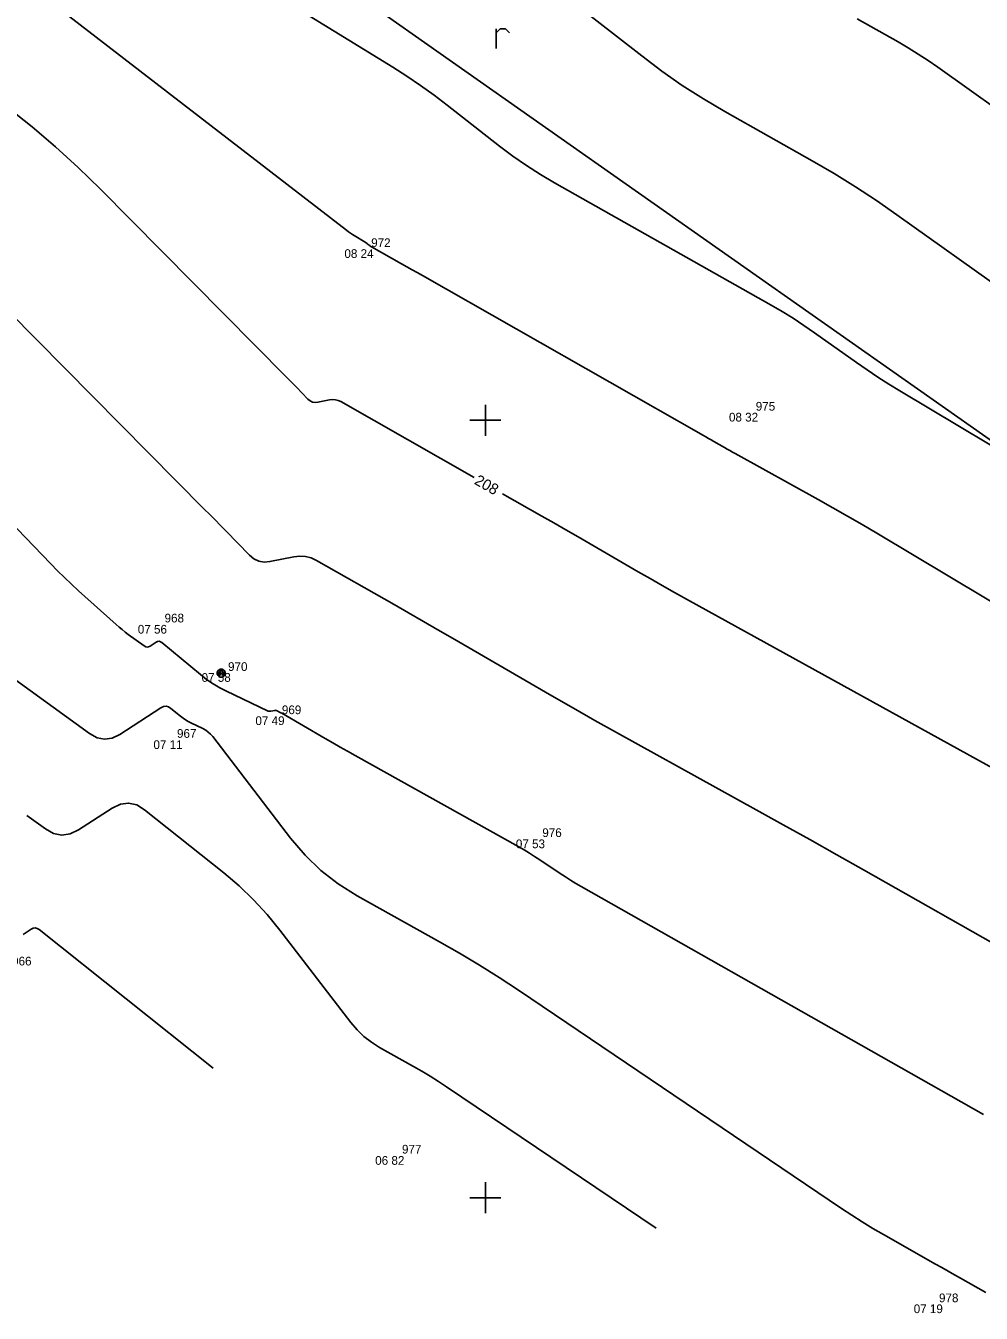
# Model space of a CAD drawing. Extents: x -711234 to -710007, y -1026313 to -1025448.
# Drawn here: x -710964.77 to -710934.06, y -1025953.71 to -1025912.31 of the extents above; entities that cross this region are included whole.
import ezdxf

# ---------------------------------------------------------------- set-up
doc = ezdxf.new("R2010")
doc.units = 0
for name, color, linetype in [('Ex_Contour Labels', 7, 'Continuous'), ('Ex_Major Contours', 7, 'Continuous'), ('Ex_Minor Contours', 7, 'Continuous'), ('Z_body', 7, 'Continuous'), ('Z_body_cisla', 7, 'Continuous'), ('Z_body_vysky_redukovane', 7, 'Continuous'), ('Z_hektometricka_sit', 7, 'Continuous'), ('Z_katastr_hranice', 7, 'Continuous'), ('Z_sloupy', 7, 'Continuous'), ('Z_znaky_kultur', 7, 'Continuous')]:
    doc.layers.add(name, color=color, linetype=linetype)

# ---------------------------------------------------------------- blocks, each defined once
blk = doc.blocks.new('POINT_DISPLAY')
blk.add_line((0, 0), (0, 0))
blk = doc.blocks.new('Z601')
for p, q in [((-0.13, 0.03), (-0.1, 0.08)), ((-0.13, -0.03), (-0.13, 0.03)), ((-0.1, 0.08), (-0.08, 0.1)), ((-0.08, 0.1), (-0.03, 0.13)), ((-0.08, 0.05), (-0.08, -0.05)), ((-0.03, 0.13), (0.03, 0.13)), ((-0.03, -0.08), (-0.03, 0.08)), ((-0.03, 0.08), (0.03, 0.08)), ((0.03, 0.13), (0.08, 0.1)), ((0.03, 0.08), (0.03, -0.08)), ((0.08, 0.1), (0.1, 0.08)), ((0.08, -0.05), (0.08, 0.05)), ((0.1, 0.08), (0.13, 0.03)), ((0.13, 0.03), (0.13, -0.03)), ((-0.1, -0.08), (-0.13, -0.03)), ((-0.08, -0.1), (-0.1, -0.08)), ((-0.08, -0.05), (-0.03, -0.08)), ((-0.03, -0.13), (-0.08, -0.1)), ((0.03, -0.13), (-0.03, -0.13)), ((0.03, -0.08), (0.08, -0.05)), ((0.08, -0.1), (0.03, -0.13)), ((0.1, -0.08), (0.08, -0.1)), ((0.13, -0.03), (0.1, -0.08))]:
    blk.add_line(p, q)
blk = doc.blocks.new('Z301')
for p, q in [((-0.13, 0.38), (-0.13, -0.25)), ((-0.13, 0.25), (0, 0.38)), ((0, 0.38), (0.17, 0.38)), ((0.17, 0.38), (0.3, 0.25))]:
    blk.add_line(p, q)

msp = doc.modelspace()

# ---------------------------------------------------------------- linework, layer by layer
at = {"layer": 'Ex_Major Contours'}
for points in [[(-710938.05, -1025912.093), (-710936.735, -1025912.836), (-710936.409, -1025913.026), (-710936.088, -1025913.224), (-710935.772, -1025913.431), (-710935.462, -1025913.646), (-710926.615, -1025919.948), (-710926.243, -1025920.208), (-710925.866, -1025920.459), (-710925.485, -1025920.703), (-710925.098, -1025920.94), (-710923.386, -1025921.963)], [(-710950.358, -1025926.844), (-710954.648, -1025924.401), (-710954.733, -1025924.362), (-710954.821, -1025924.34), (-710954.911, -1025924.333), (-710955.004, -1025924.344), (-710955.381, -1025924.419), (-710955.471, -1025924.427), (-710955.555, -1025924.413), (-710955.633, -1025924.377), (-710955.703, -1025924.319), (-710956.075, -1025923.937), (-710956.159, -1025923.85), (-710956.244, -1025923.764), (-710956.329, -1025923.678), (-710956.414, -1025923.592), (-710962.381, -1025917.562), (-710963.086, -1025916.872), (-710963.814, -1025916.207), (-710964.563, -1025915.567), (-710965.334, -1025914.951)], [(-710929.771, -1025938.349), (-710943.532, -1025930.75), (-710943.923, -1025930.533), (-710944.312, -1025930.313), (-710944.701, -1025930.092), (-710945.088, -1025929.869), (-710946.635, -1025928.972), (-710947.022, -1025928.748), (-710947.409, -1025928.524), (-710947.797, -1025928.302), (-710948.185, -1025928.081), (-710949.445, -1025927.363)], [(-710944.513, -1025950.981), (-710951.247, -1025946.429), (-710951.507, -1025946.257), (-710951.771, -1025946.09), (-710952.038, -1025945.93), (-710952.309, -1025945.775), (-710953.399, -1025945.166), (-710953.661, -1025945.001), (-710953.903, -1025944.813), (-710954.124, -1025944.601), (-710954.324, -1025944.366), (-710956.601, -1025941.393), (-710957.01, -1025940.891), (-710957.448, -1025940.417), (-710957.913, -1025939.97), (-710958.407, -1025939.551), (-710960.952, -1025937.522), (-710961.206, -1025937.368), (-710961.464, -1025937.308), (-710961.728, -1025937.342), (-710961.995, -1025937.47), (-710963.076, -1025938.17), (-710963.345, -1025938.3), (-710963.612, -1025938.338), (-710963.876, -1025938.285), (-710964.138, -1025938.142), (-710964.734, -1025937.709)]]:
    msp.add_lwpolyline(points, dxfattribs=at)
at = {"layer": 'Ex_Minor Contours'}
for points in [[(-710927.141, -1025929.756), (-710936.682, -1025924.051), (-710937.036, -1025923.835), (-710937.385, -1025923.612), (-710937.729, -1025923.382), (-710938.069, -1025923.145), (-710939.419, -1025922.183), (-710939.759, -1025921.947), (-710940.106, -1025921.72), (-710940.458, -1025921.503), (-710940.816, -1025921.294), (-710947.773, -1025917.364), (-710948.232, -1025917.093), (-710948.68, -1025916.806), (-710949.118, -1025916.502), (-710949.544, -1025916.181), (-710951.226, -1025914.865), (-710951.65, -1025914.542), (-710952.084, -1025914.231), (-710952.526, -1025913.933), (-710952.976, -1025913.647), (-710964.343, -1025906.658)], [(-710928.139, -1025934.178), (-710937.421, -1025928.628), (-710937.887, -1025928.352), (-710938.356, -1025928.08), (-710938.827, -1025927.812), (-710939.3, -1025927.548), (-710941.976, -1025926.07), (-710942.061, -1025926.023), (-710942.146, -1025925.975), (-710942.231, -1025925.926), (-710942.316, -1025925.878), (-710942.654, -1025925.681), (-710942.739, -1025925.632), (-710942.824, -1025925.583), (-710942.909, -1025925.535), (-710942.994, -1025925.486), (-710952.019, -1025920.349), (-710952.187, -1025920.253), (-710952.355, -1025920.158), (-710952.523, -1025920.063), (-710952.691, -1025919.968), (-710953.664, -1025919.418), (-710953.682, -1025919.407), (-710953.699, -1025919.396), (-710953.716, -1025919.385), (-710953.732, -1025919.372), (-710953.797, -1025919.322), (-710953.813, -1025919.309), (-710953.83, -1025919.297), (-710953.847, -1025919.286), (-710953.864, -1025919.275), (-710954.212, -1025919.061), (-710954.275, -1025919.021), (-710954.337, -1025918.979), (-710954.398, -1025918.936), (-710954.458, -1025918.891), (-710968.271, -1025908.233)], [(-710933.248, -1025920.901), (-710936.771, -1025918.391), (-710937.434, -1025917.932), (-710938.108, -1025917.49), (-710938.794, -1025917.067), (-710939.491, -1025916.661), (-710942.3, -1025915.074), (-710942.994, -1025914.665), (-710943.672, -1025914.23), (-710944.332, -1025913.771), (-710944.976, -1025913.286), (-710948.654, -1025910.408)], [(-710933.989, -1025947.323), (-710935.03, -1025946.733), (-710946.921, -1025939.995), (-710947.092, -1025939.895), (-710947.262, -1025939.792), (-710947.429, -1025939.686), (-710947.595, -1025939.577), (-710948.252, -1025939.132), (-710948.418, -1025939.023), (-710948.585, -1025938.917), (-710948.755, -1025938.815), (-710948.927, -1025938.717), (-710954.186, -1025935.779), (-710954.426, -1025935.644), (-710954.666, -1025935.508), (-710954.906, -1025935.371), (-710955.145, -1025935.233), (-710956.54, -1025934.423), (-710956.577, -1025934.402), (-710956.613, -1025934.382), (-710956.686, -1025934.34), (-710956.704, -1025934.332), (-710956.723, -1025934.327), (-710956.743, -1025934.326), (-710956.763, -1025934.328), (-710956.895, -1025934.354), (-710956.923, -1025934.358), (-710956.951, -1025934.356), (-710956.978, -1025934.351), (-710957.005, -1025934.34), (-710958.315, -1025933.715), (-710958.538, -1025933.6), (-710958.752, -1025933.472), (-710958.959, -1025933.33), (-710959.157, -1025933.176), (-710960.397, -1025932.148), (-710960.442, -1025932.12), (-710960.487, -1025932.108), (-710960.534, -1025932.114), (-710960.581, -1025932.137), (-710960.774, -1025932.261), (-710960.821, -1025932.284), (-710960.869, -1025932.291), (-710960.916, -1025932.282), (-710960.962, -1025932.256), (-710961.475, -1025931.884), (-710961.575, -1025931.81), (-710961.672, -1025931.732), (-710961.768, -1025931.653), (-710961.862, -1025931.571), (-710963.071, -1025930.484), (-710963.301, -1025930.272), (-710963.528, -1025930.057), (-710963.751, -1025929.838), (-710963.969, -1025929.615), (-710972.316, -1025920.943)], [(-710932.968, -1025942.218), (-710937.845, -1025939.454), (-710938.705, -1025938.968), (-710939.566, -1025938.485), (-710940.429, -1025938.004), (-710941.293, -1025937.525), (-710945.088, -1025935.429), (-710945.784, -1025935.042), (-710946.478, -1025934.652), (-710947.17, -1025934.258), (-710947.86, -1025933.86), (-710951.053, -1025932.008), (-710951.523, -1025931.736), (-710951.993, -1025931.465), (-710952.465, -1025931.194), (-710952.936, -1025930.925), (-710955.428, -1025929.507), (-710955.601, -1025929.427), (-710955.779, -1025929.381), (-710955.964, -1025929.368), (-710956.153, -1025929.39), (-710956.923, -1025929.543), (-710957.108, -1025929.559), (-710957.28, -1025929.53), (-710957.438, -1025929.456), (-710957.581, -1025929.338), (-710958.34, -1025928.558), (-710958.513, -1025928.382), (-710958.685, -1025928.205), (-710958.858, -1025928.029), (-710959.032, -1025927.854), (-710966.21, -1025920.6)], [(-710965.37, -1025933.151), (-710962.722, -1025935.074), (-710962.481, -1025935.206), (-710962.239, -1025935.255), (-710961.994, -1025935.219), (-710961.747, -1025935.1), (-710960.425, -1025934.245), (-710960.342, -1025934.205), (-710960.261, -1025934.195), (-710960.181, -1025934.214), (-710960.104, -1025934.263), (-710959.796, -1025934.519), (-710959.717, -1025934.58), (-710959.635, -1025934.636), (-710959.55, -1025934.687), (-710959.461, -1025934.733), (-710959.077, -1025934.916), (-710958.986, -1025934.966), (-710958.904, -1025935.025), (-710958.829, -1025935.094), (-710958.762, -1025935.172), (-710956.258, -1025938.44), (-710955.795, -1025938.985), (-710955.285, -1025939.475), (-710954.728, -1025939.909), (-710954.122, -1025940.288), (-710951.475, -1025941.767), (-710950.828, -1025942.138), (-710950.189, -1025942.522), (-710949.559, -1025942.919), (-710948.937, -1025943.33), (-710938.558, -1025950.346), (-710938.226, -1025950.565), (-710937.89, -1025950.778), (-710937.55, -1025950.985), (-710937.205, -1025951.184), (-710935.53, -1025952.134), (-710935.329, -1025952.248), (-710935.127, -1025952.362), (-710934.926, -1025952.477), (-710934.725, -1025952.591), (-710933.92, -1025953.048)], [(-710958.753, -1025945.837), (-710964.344, -1025941.376), (-710964.406, -1025941.339), (-710964.469, -1025941.325), (-710964.532, -1025941.333), (-710964.597, -1025941.364), (-710964.859, -1025941.534)]]:
    msp.add_lwpolyline(points, dxfattribs=at)
at = {"layer": 'Z_hektometricka_sit'}
for p, q in [((-710950, -1025924.5), (-710950, -1025925.5)), ((-710950.5, -1025925), (-710949.5, -1025925)), ((-710950, -1025949.5), (-710950, -1025950.5)), ((-710950.5, -1025950), (-710949.5, -1025950))]:
    msp.add_line(p, q, dxfattribs=at)
at = {"layer": 'Z_katastr_hranice'}
msp.add_line((-710910.15, -1025942.26), (-710973.48, -1025897.7), dxfattribs=at)

# ---------------------------------------------------------------- block references
at = {"layer": 'Z_body'}
for p in [(-710953.9, -1025919.5), (-710941.54, -1025924.76), (-710960.54, -1025931.58), (-710958.49, -1025933.13), (-710956.76, -1025934.52), (-710960.13, -1025935.29), (-710948.39, -1025938.48), (-710952.91, -1025948.66), (-710935.65, -1025953.43)]:
    msp.add_blockref('POINT_DISPLAY', p, dxfattribs=at)
at = {"layer": 'Z_sloupy'}
msp.add_blockref('Z601', (-710958.49, -1025933.13), dxfattribs=at)
at = {"layer": 'Z_znaky_kultur'}
msp.add_blockref('Z301', (-710949.52, -1025912.79), dxfattribs=at)

# ---------------------------------------------------------------- texts
at = {"layer": 'Ex_Contour Labels'}
msp.add_text('208', height=0.35, rotation=330.3498, dxfattribs=at).set_placement((-710950.381, -1025927.032))
at = {"layer": 'Z_body_cisla'}
for s, p in [('972', (-710953.67, -1025919.43)), ('975', (-710941.31, -1025924.69)), ('968', (-710960.31, -1025931.5)), ('970', (-710958.27, -1025933.06)), ('969', (-710956.54, -1025934.45)), ('967', (-710959.91, -1025935.21)), ('976', (-710948.17, -1025938.4)), ('966', (-710965.21, -1025942.53)), ('977', (-710952.68, -1025948.58)), ('978', (-710935.42, -1025953.36))]:
    msp.add_text(s, height=0.28, dxfattribs=at).set_placement(p)
at = {"layer": 'Z_body_vysky_redukovane'}
for s, p in [('08 24', (-710954.53, -1025919.78)), ('08 32', (-710942.17, -1025925.04)), ('07 56', (-710961.17, -1025931.86)), ('07 58', (-710959.12, -1025933.41)), ('07 49', (-710957.39, -1025934.8)), ('07 11', (-710960.667, -1025935.57)), ('07 53', (-710949.02, -1025938.76)), ('06 82', (-710953.54, -1025948.94)), ('07 19', (-710936.233, -1025953.71))]:
    msp.add_text(s, height=0.28, dxfattribs=at).set_placement(p)

doc.saveas('drawing.dxf')
